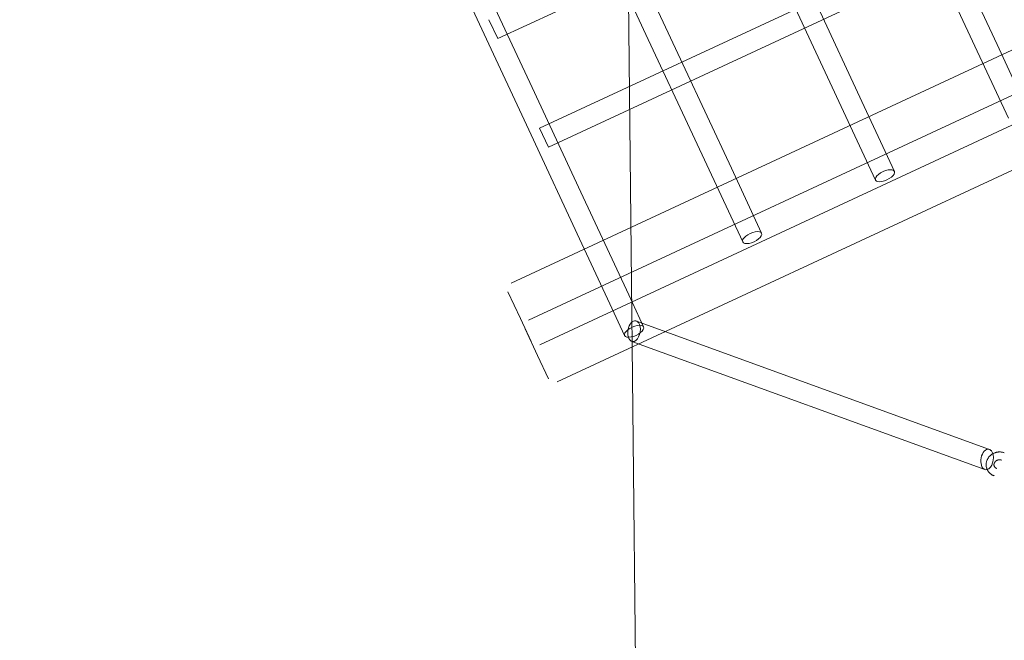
# Model space of a CAD drawing. Header units: millimetres. Extents: x -188930 to 271134, y -158090 to 283816.
# Tile 504 of 610: x 51164 to 51920, y 71541 to 72018. Entities that reach past the tile are written whole.
import ezdxf

# ---------------------------------------------------------------- set-up
doc = ezdxf.new("R2010")
doc.units = ezdxf.units.MM
doc.linetypes.add('AA_PRZERYWANA', pattern=[4, 3, -1])
for name, color, linetype, lineweight in [('A-DETL-1', 5, 'AA_PRZERYWANA', 25), ('G-ANNO-TEXT-1', 170, 'Continuous', 9), ('I-FURN', 30, 'Continuous', 9)]:
    doc.layers.add(name, color=color, linetype=linetype, lineweight=lineweight)

# ---------------------------------------------------------------- blocks, each defined once
blk = doc.blocks.new('LARSLAJ_hamak - LARSLAJ_hamak-V32-PZT-dwg')
at = {"layer": 'I-FURN'}
for p, q in [((-3043.44, 523.54), (-3063.16, 523.54)), ((-3020.97, 523.54), (-3043.44, 523.54)), ((-3011.98, 523.54), (-3031.7, 523.54)), ((-2989.51, 523.54), (-3011.98, 523.54)), ((-3068.16, 518.54), (-3068.16, -521.46)), ((-3036.7, 518.54), (-3036.7, -521.46)), ((-3015.97, -521.46), (-3015.97, 518.54)), ((-2984.51, -521.46), (-2984.51, 518.54)), ((-3030.81, 456.54), (-3057.79, 456.54)), ((-3064.08, 453.44), (-3267.77, 249.32)), ((-2901.87, 448.54), (-2901.87, -451.46)), ((-2901.87, 448.54), (-2885.87, 448.54)), ((-2885.87, 448.54), (-2901.87, 448.54)), ((-2885.87, -451.46), (-2885.87, 448.54)), ((-2809.81, 448.54), (-2809.81, -451.46)), ((-2809.81, 448.54), (-2793.81, 448.54)), ((-2793.82, 448.54), (-2809.81, 448.54)), ((-3255.19, 239.54), (-3051.5, 443.65)), ((-3057.79, 440.54), (-3030.81, 440.54))]:
    blk.add_line(p, q, dxfattribs=at)
at = {"layer": 'I-FURN', "flags": 128}
for points in [[(-930.82, 456.54), (-1017.99, 456.54), (-1106.71, 456.54), (-1196.83, 456.54), (-1288.2, 456.54), (-1380.67, 456.54), (-1474.11, 456.54), (-1568.36, 456.54), (-1663.27, 456.54), (-1758.68, 456.54), (-1854.46, 456.54), (-1950.43, 456.54), (-2046.45, 456.54), (-2142.37, 456.54), (-2238.03, 456.54), (-2333.28, 456.54), (-2427.96, 456.54), (-2521.93, 456.54), (-2615.03, 456.54), (-2707.12, 456.54), (-2798.04, 456.54), (-2887.66, 456.54), (-2975.83, 456.54), (-3030.81, 456.54)], [(-3030.81, 440.54), (-2943.64, 440.54), (-2854.92, 440.54), (-2764.8, 440.54), (-2673.44, 440.54), (-2580.96, 440.54), (-2487.52, 440.54), (-2393.27, 440.54), (-2298.36, 440.54), (-2202.95, 440.54), (-2107.18, 440.54), (-2011.2, 440.54), (-1915.18, 440.54), (-1819.26, 440.54), (-1723.6, 440.54), (-1628.36, 440.54), (-1533.67, 440.54), (-1439.7, 440.54), (-1346.6, 440.54), (-1254.51, 440.54), (-1163.59, 440.54), (-1073.97, 440.54), (-985.8, 440.54), (-930.82, 440.54)], [(-3030.81, 344.04), (-2943.64, 344.04), (-2854.92, 344.04), (-2764.8, 344.04), (-2673.44, 344.04), (-2580.96, 344.04), (-2487.52, 344.04), (-2393.27, 344.04), (-2298.36, 344.04), (-2202.95, 344.04), (-2107.18, 344.04), (-2011.2, 344.04), (-1915.18, 344.04), (-1819.26, 344.04), (-1723.6, 344.04), (-1628.36, 344.04), (-1533.67, 344.04), (-1439.7, 344.04), (-1346.6, 344.04), (-1254.51, 344.04), (-1163.59, 344.04), (-1073.97, 344.04), (-985.8, 344.04), (-930.82, 344.04)], [(-930.82, 328.04), (-1017.99, 328.04), (-1106.71, 328.04), (-1196.83, 328.04), (-1288.2, 328.04), (-1380.67, 328.04), (-1474.11, 328.04), (-1568.36, 328.04), (-1663.27, 328.04), (-1758.68, 328.04), (-1854.46, 328.04), (-1950.43, 328.04), (-2046.45, 328.04), (-2142.37, 328.04), (-2238.03, 328.04), (-2333.28, 328.04), (-2427.96, 328.04), (-2521.93, 328.04), (-2615.03, 328.04), (-2707.12, 328.04), (-2798.04, 328.04), (-2887.66, 328.04), (-2975.83, 328.04), (-3030.81, 328.04)], [(-3267.82, 247.64), (-3268.2, 247.66), (-3268.59, 247.67), (-3268.98, 247.66), (-3269.36, 247.64), (-3269.75, 247.6), (-3270.13, 247.54), (-3270.51, 247.46), (-3270.89, 247.37), (-3271.26, 247.26), (-3271.63, 247.14), (-3271.99, 247), (-3272.34, 246.85), (-3272.69, 246.68), (-3273.03, 246.49), (-3273.36, 246.3), (-3273.69, 246.08), (-3274, 245.86), (-3274.31, 245.62), (-3274.61, 245.38), (-3274.89, 245.11), (-3275.09, 244.92)], [(-3262.29, 230.43), (-3262.02, 230.71), (-3261.77, 231), (-3261.52, 231.3), (-3261.28, 231.61), (-3261.06, 231.93), (-3260.85, 232.26), (-3260.66, 232.59), (-3260.47, 232.93), (-3260.3, 233.28), (-3260.14, 233.64), (-3259.99, 234), (-3259.86, 234.36), (-3259.74, 234.74), (-3259.64, 235.11), (-3259.55, 235.49), (-3259.47, 235.87), (-3259.41, 236.25), (-3259.36, 236.64), (-3259.32, 237.03), (-3259.3, 237.42), (-3259.3, 237.81), (-3259.31, 238.2), (-3259.33, 238.59), (-3259.36, 238.97), (-3259.41, 239.36), (-3259.48, 239.74), (-3259.56, 240.12), (-3259.65, 240.5), (-3259.76, 240.88), (-3259.88, 241.24), (-3260.01, 241.61), (-3260.16, 241.97), (-3260.32, 242.32), (-3260.5, 242.67), (-3260.69, 243.01), (-3260.89, 243.34), (-3261.1, 243.66), (-3261.33, 243.98), (-3261.57, 244.28), (-3261.82, 244.58), (-3262.08, 244.86), (-3262.36, 245.13), (-3262.64, 245.4), (-3262.94, 245.65), (-3263.24, 245.88), (-3263.56, 246.11), (-3263.88, 246.32), (-3264.22, 246.52), (-3264.56, 246.7), (-3264.91, 246.87), (-3265.26, 247.02), (-3265.62, 247.16), (-3265.99, 247.28), (-3266.36, 247.39), (-3266.74, 247.48), (-3267.12, 247.55), (-3267.5, 247.6), (-3267.82, 247.64)], [(-3270.85, 240.68), (-3270.74, 240.79), (-3270.63, 240.88), (-3270.52, 240.98), (-3270.4, 241.06), (-3270.28, 241.14), (-3270.17, 241.22), (-3270.05, 241.29), (-3269.92, 241.35), (-3269.8, 241.41), (-3269.68, 241.46), (-3269.55, 241.51), (-3269.43, 241.55), (-3269.31, 241.58), (-3269.18, 241.61), (-3269.06, 241.63), (-3268.93, 241.65), (-3268.81, 241.66), (-3268.68, 241.67), (-3268.56, 241.67), (-3268.43, 241.67), (-3268.34, 241.66)], [(-3268.34, 241.66), (-3268.22, 241.65), (-3268.1, 241.63), (-3267.97, 241.6), (-3267.85, 241.57), (-3267.73, 241.54), (-3267.61, 241.5), (-3267.49, 241.45), (-3267.38, 241.4), (-3267.26, 241.34), (-3267.14, 241.28), (-3267.03, 241.21), (-3266.92, 241.14), (-3266.81, 241.06), (-3266.7, 240.97), (-3266.59, 240.88), (-3266.49, 240.79), (-3266.39, 240.68), (-3266.29, 240.58), (-3266.2, 240.46), (-3266.11, 240.35), (-3266.02, 240.22), (-3265.94, 240.1), (-3265.86, 239.97), (-3265.79, 239.83), (-3265.72, 239.69), (-3265.65, 239.54), (-3265.59, 239.4), (-3265.54, 239.24), (-3265.49, 239.09), (-3265.44, 238.93), (-3265.4, 238.77), (-3265.37, 238.61), (-3265.34, 238.44), (-3265.32, 238.27), (-3265.31, 238.1), (-3265.3, 237.94), (-3265.3, 237.77), (-3265.3, 237.6), (-3265.31, 237.43), (-3265.33, 237.26), (-3265.35, 237.09), (-3265.38, 236.92), (-3265.41, 236.75), (-3265.45, 236.59), (-3265.5, 236.43), (-3265.55, 236.27), (-3265.61, 236.11), (-3265.67, 235.96), (-3265.74, 235.81), (-3265.82, 235.66), (-3265.89, 235.52), (-3265.98, 235.38), (-3266.06, 235.25), (-3266.15, 235.12), (-3266.25, 234.99), (-3266.35, 234.87), (-3266.45, 234.76), (-3266.54, 234.67)], [(-3030.81, 231.54), (-2943.64, 231.54), (-2854.92, 231.54), (-2764.8, 231.54), (-2673.44, 231.54), (-2580.96, 231.54), (-2487.52, 231.54), (-2393.27, 231.54), (-2298.36, 231.54), (-2202.95, 231.54), (-2107.18, 231.54), (-2011.2, 231.54), (-1915.18, 231.54), (-1819.26, 231.54), (-1723.6, 231.54), (-1628.36, 231.54), (-1533.67, 231.54), (-1439.7, 231.54), (-1346.6, 231.54), (-1254.51, 231.54), (-1163.59, 231.54), (-1073.97, 231.54), (-985.8, 231.54), (-930.82, 231.54)], [(-930.82, 215.54), (-1017.99, 215.54), (-1106.71, 215.54), (-1196.83, 215.54), (-1288.2, 215.54), (-1380.67, 215.54), (-1474.11, 215.54), (-1568.36, 215.54), (-1663.27, 215.54), (-1758.68, 215.54), (-1854.46, 215.54), (-1950.43, 215.54), (-2046.45, 215.54), (-2142.37, 215.54), (-2238.03, 215.54), (-2333.28, 215.54), (-2427.96, 215.54), (-2521.93, 215.54), (-2615.03, 215.54), (-2707.12, 215.54), (-2798.04, 215.54), (-2887.66, 215.54), (-2975.83, 215.54), (-3030.81, 215.54)], [(-3030.81, 119.04), (-2943.64, 119.04), (-2854.92, 119.04), (-2764.8, 119.04), (-2673.44, 119.04), (-2580.96, 119.04), (-2487.52, 119.04), (-2393.27, 119.04), (-2298.36, 119.04), (-2202.95, 119.04), (-2107.18, 119.04), (-2011.2, 119.04), (-1915.18, 119.04), (-1819.26, 119.04), (-1723.6, 119.04), (-1628.36, 119.04), (-1533.67, 119.04), (-1439.7, 119.04), (-1346.6, 119.04), (-1254.51, 119.04), (-1163.59, 119.04), (-1073.97, 119.04), (-985.8, 119.04), (-930.82, 119.04)], [(-930.82, 103.04), (-1017.99, 103.04), (-1106.71, 103.04), (-1196.83, 103.04), (-1288.2, 103.04), (-1380.67, 103.04), (-1474.11, 103.04), (-1568.36, 103.04), (-1663.27, 103.04), (-1758.68, 103.04), (-1854.46, 103.04), (-1950.43, 103.04), (-2046.45, 103.04), (-2142.37, 103.04), (-2238.03, 103.04), (-2333.28, 103.04), (-2427.96, 103.04), (-2521.93, 103.04), (-2615.03, 103.04), (-2707.12, 103.04), (-2798.04, 103.04), (-2887.66, 103.04), (-2975.83, 103.04), (-3030.81, 103.04)]]:
    blk.add_lwpolyline(points, dxfattribs=at)
at = {"layer": 'I-FURN'}
for centre, major_axis, ratio, start_param, end_param in [((-3057.79, 448.54), (-6.63, 4.48), 0.59071, 5.786043, 8.927636), ((-3057.79, 448.54), (-6.63, 4.48), 0.59071, 2.745507, 5.786043), ((-3057.79, 448.54), (0, 8), 0.437357, 4.712389, 7.853982), ((-3057.79, 448.54), (0, 8), 0.437357, 1.570796, 4.712389), ((-3030.81, 336.04), (0, 8), 0.437357, 4.712389, 7.853982), ((-3030.81, 336.04), (0, 8), 0.437357, 1.570796, 4.712389), ((-3261.48, 244.43), (-6.63, 4.48), 0.59071, 5.786043, 8.927636), ((-3261.48, 244.43), (-6.63, 4.48), 0.59071, 2.745507, 5.786043), ((-3030.81, 223.54), (0, 8), 0.437357, 4.712389, 7.853982), ((-3030.81, 223.54), (0, 8), 0.437357, 1.570796, 4.712389)]:
    blk.add_ellipse(centre, major_axis=major_axis, ratio=ratio, start_param=start_param, end_param=end_param, dxfattribs=at)
for points in [[(-3053.23, 442.74), (-3053.13, 442.76), (-3052.95, 442.81), (-3052.78, 442.87), (-3052.7, 442.9)], [(-3256.39, 238.79), (-3256.47, 238.76), (-3256.64, 238.7), (-3256.82, 238.65), (-3256.92, 238.63)]]:
    blk.add_open_spline(points, degree=3, dxfattribs=at)

msp = doc.modelspace()

# ---------------------------------------------------------------- linework, layer by layer
at = {"layer": 'A-DETL-1'}
msp.add_arc((41477.35, 67739.67), 13801.5, 353.495703, 77.182857, dxfattribs=at)
at = {"layer": 'G-ANNO-TEXT-1'}
msp.add_line((51624.81, 72681.11), (51648.47, 70483.29), dxfattribs=at)

# ---------------------------------------------------------------- block references
at = {"layer": 'I-FURN', "rotation": 114.9659055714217}
msp.add_blockref('LARSLAJ_hamak - LARSLAJ_hamak-V32-PZT-dwg', (50752.09, 74740.31), dxfattribs=at)

doc.saveas('drawing.dxf')
